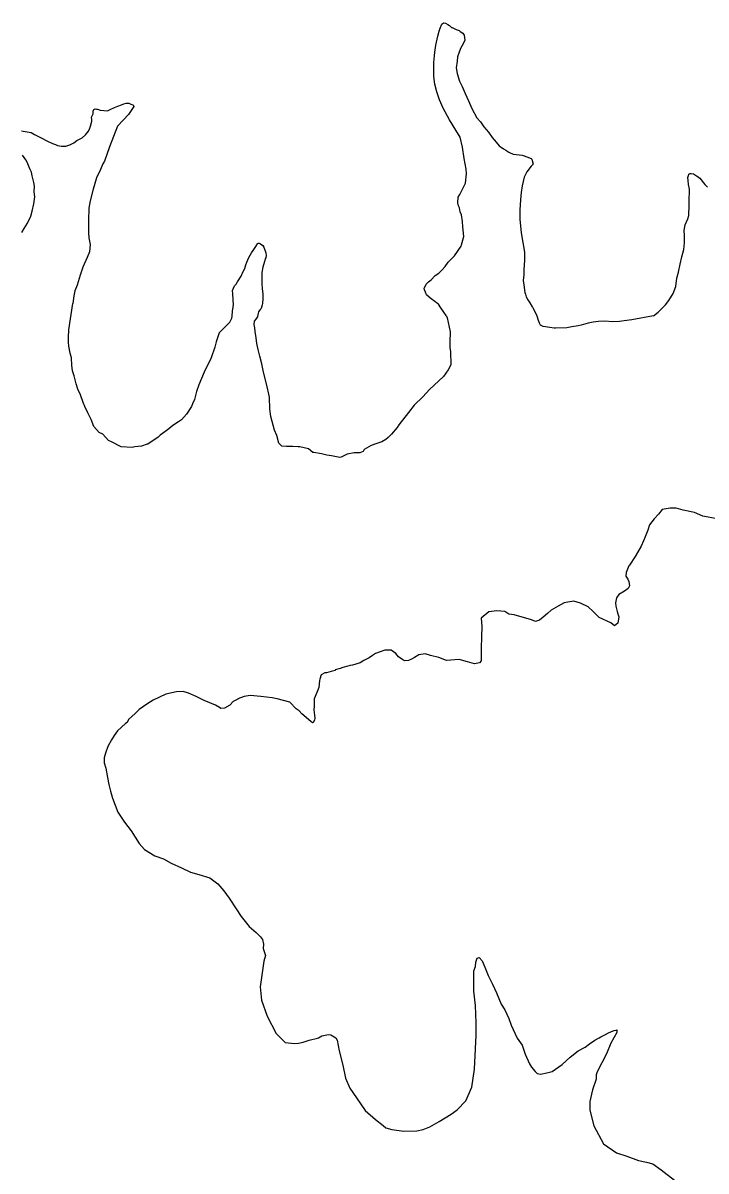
# Model space of a CAD drawing. Extents: x -939622 to -934245, y 1383184 to 1385301.
# Drawn here: x -935521.5 to -935513.75, y 1384290.84 to 1384303.85 of the extents above; entities that cross this region are included whole.
import ezdxf

# ---------------------------------------------------------------- set-up
doc = ezdxf.new("R2010")
doc.units = 0
doc.layers.add('9', color=7, linetype='Continuous')

msp = doc.modelspace()

# ---------------------------------------------------------------- linework, layer by layer
at = {"layer": '9'}
for points in [[(-935516.696, 1384300.537), (-935516.723, 1384300.575), (-935516.756, 1384300.622), (-935516.784, 1384300.664), (-935516.805, 1384300.681), (-935516.826, 1384300.696), (-935516.869, 1384300.726), (-935516.89, 1384300.746), (-935516.92, 1384300.773), (-935516.933, 1384300.803), (-935516.942, 1384300.827), (-935516.945, 1384300.848), (-935516.942, 1384300.851), (-935516.925, 1384300.893), (-935516.898, 1384300.918), (-935516.866, 1384300.942), (-935516.821, 1384300.991), (-935516.78, 1384301.018), (-935516.747, 1384301.052), (-935516.709, 1384301.094), (-935516.676, 1384301.143), (-935516.602, 1384301.213), (-935516.526, 1384301.322), (-935516.523, 1384301.337), (-935516.498, 1384301.434), (-935516.508, 1384301.542), (-935516.512, 1384301.602), (-935516.525, 1384301.677), (-935516.54, 1384301.713), (-935516.547, 1384301.758), (-935516.556, 1384301.779), (-935516.566, 1384301.812), (-935516.561, 1384301.878), (-935516.543, 1384301.908), (-935516.514, 1384301.96), (-935516.479, 1384302.038), (-935516.468, 1384302.143), (-935516.472, 1384302.194), (-935516.492, 1384302.317), (-935516.511, 1384302.446), (-935516.537, 1384302.557), (-935516.589, 1384302.637), (-935516.66, 1384302.754), (-935516.73, 1384302.888), (-935516.771, 1384302.983), (-935516.802, 1384303.07), (-935516.824, 1384303.157), (-935516.837, 1384303.247), (-935516.838, 1384303.325), (-935516.836, 1384303.403), (-935516.831, 1384303.478), (-935516.826, 1384303.523), (-935516.815, 1384303.599), (-935516.807, 1384303.635), (-935516.793, 1384303.701), (-935516.775, 1384303.759), (-935516.767, 1384303.792), (-935516.746, 1384303.837), (-935516.729, 1384303.852), (-935516.705, 1384303.85), (-935516.677, 1384303.835), (-935516.659, 1384303.823), (-935516.635, 1384303.8), (-935516.629, 1384303.8), (-935516.608, 1384303.791), (-935516.584, 1384303.779), (-935516.548, 1384303.765), (-935516.538, 1384303.756), (-935516.508, 1384303.738), (-935516.493, 1384303.714), (-935516.486, 1384303.657), (-935516.503, 1384303.615), (-935516.536, 1384303.564), (-935516.55, 1384303.521), (-935516.567, 1384303.47), (-935516.573, 1384303.419), (-935516.584, 1384303.344), (-935516.574, 1384303.278), (-935516.546, 1384303.194), (-935516.515, 1384303.134), (-935516.481, 1384303.054), (-935516.444, 1384302.97), (-935516.406, 1384302.883), (-935516.348, 1384302.776), (-935516.308, 1384302.732), (-935516.269, 1384302.675), (-935516.217, 1384302.616), (-935516.174, 1384302.556), (-935516.131, 1384302.503), (-935516.095, 1384302.461), (-935516.083, 1384302.452), (-935516.046, 1384302.426), (-935516.022, 1384302.411), (-935515.986, 1384302.388), (-935515.98, 1384302.385), (-935515.937, 1384302.364), (-935515.904, 1384302.362), (-935515.871, 1384302.359), (-935515.835, 1384302.354), (-935515.814, 1384302.348)], [(-935521.516, 1384302.63), (-935521.495, 1384302.625), (-935521.405, 1384302.611), (-935521.366, 1384302.59), (-935521.32, 1384302.567), (-935521.293, 1384302.552), (-935521.227, 1384302.517), (-935521.163, 1384302.488), (-935521.13, 1384302.474), (-935521.106, 1384302.465), (-935521.061, 1384302.456), (-935521.013, 1384302.457), (-935520.968, 1384302.47), (-935520.92, 1384302.492), (-935520.888, 1384302.519), (-935520.828, 1384302.55), (-935520.787, 1384302.584), (-935520.754, 1384302.626), (-935520.74, 1384302.659), (-935520.731, 1384302.684), (-935520.717, 1384302.741), (-935520.717, 1384302.759), (-935520.72, 1384302.783), (-935520.703, 1384302.822), (-935520.7, 1384302.852), (-935520.695, 1384302.87), (-935520.686, 1384302.876), (-935520.68, 1384302.88), (-935520.665, 1384302.877), (-935520.653, 1384302.874), (-935520.623, 1384302.865), (-935520.539, 1384302.855), (-935520.509, 1384302.87), (-935520.458, 1384302.895), (-935520.422, 1384302.91), (-935520.381, 1384302.923), (-935520.354, 1384302.935), (-935520.327, 1384302.942), (-935520.297, 1384302.942), (-935520.273, 1384302.933), (-935520.252, 1384302.925), (-935520.246, 1384302.925), (-935520.242, 1384302.904), (-935520.301, 1384302.816), (-935520.425, 1384302.682), (-935520.515, 1384302.449), (-935520.573, 1384302.286), (-935520.59, 1384302.256), (-935520.619, 1384302.192), (-935520.663, 1384302.096), (-935520.703, 1384301.969), (-935520.734, 1384301.836), (-935520.751, 1384301.752), (-935520.755, 1384301.617), (-935520.754, 1384301.532), (-935520.753, 1384301.472), (-935520.75, 1384301.418), (-935520.737, 1384301.343), (-935520.742, 1384301.259), (-935520.771, 1384301.193), (-935520.82, 1384301.084), (-935520.849, 1384300.993), (-935520.883, 1384300.882), (-935520.909, 1384300.815), (-935520.921, 1384300.758), (-935520.931, 1384300.674)], [(-935521.512, 1384301.477), (-935521.486, 1384301.522), (-935521.445, 1384301.583), (-935521.41, 1384301.661), (-935521.393, 1384301.719), (-935521.376, 1384301.803), (-935521.365, 1384301.881), (-935521.369, 1384301.938), (-935521.367, 1384302.001), (-935521.373, 1384302.046), (-935521.392, 1384302.118), (-935521.402, 1384302.163), (-935521.42, 1384302.199), (-935521.451, 1384302.274), (-935521.464, 1384302.301), (-935521.503, 1384302.354)], [(-935515.814, 1384302.348), (-935515.781, 1384302.337), (-935515.733, 1384302.316), (-935515.727, 1384302.31), (-935515.711, 1384302.253), (-935515.732, 1384302.229), (-935515.782, 1384302.165), (-935515.814, 1384302.105), (-935515.834, 1384302.005), (-935515.845, 1384301.93), (-935515.855, 1384301.846), (-935515.863, 1384301.734), (-935515.861, 1384301.629), (-935515.847, 1384301.473), (-935515.808, 1384301.255), (-935515.807, 1384301.173), (-935515.812, 1384301.098), (-935515.815, 1384301.065), (-935515.817, 1384300.996), (-935515.822, 1384300.933), (-935515.815, 1384300.885), (-935515.805, 1384300.798), (-935515.799, 1384300.777), (-935515.789, 1384300.75), (-935515.771, 1384300.714), (-935515.749, 1384300.682), (-935515.722, 1384300.637), (-935515.718, 1384300.631)], [(-935514.291, 1384300.573), (-935514.258, 1384300.61), (-935514.211, 1384300.658), (-935514.172, 1384300.707), (-935514.122, 1384300.786), (-935514.091, 1384300.864), (-935514.08, 1384300.961), (-935514.063, 1384301.027), (-935514.043, 1384301.118), (-935514.023, 1384301.202), (-935514.003, 1384301.286), (-935513.995, 1384301.362), (-935513.994, 1384301.443), (-935513.997, 1384301.5), (-935513.986, 1384301.563), (-935513.957, 1384301.632), (-935513.946, 1384301.672), (-935513.946, 1384301.708), (-935513.941, 1384301.75), (-935513.939, 1384301.825), (-935513.938, 1384301.969), (-935513.948, 1384302.023), (-935513.951, 1384302.068), (-935513.955, 1384302.101), (-935513.949, 1384302.122), (-935513.943, 1384302.137), (-935513.934, 1384302.147), (-935513.919, 1384302.147), (-935513.892, 1384302.141), (-935513.856, 1384302.121), (-935513.85, 1384302.115), (-935513.82, 1384302.094), (-935513.762, 1384302.023), (-935513.734, 1384301.99)], [(-935519.128, 1384300.508), (-935519.124, 1384300.525), (-935519.122, 1384300.588), (-935519.113, 1384300.628), (-935519.111, 1384300.67), (-935519.114, 1384300.703), (-935519.115, 1384300.718), (-935519.119, 1384300.781), (-935519.122, 1384300.82), (-935519.099, 1384300.874), (-935519.081, 1384300.892), (-935519.063, 1384300.92), (-935519.022, 1384300.983), (-935519.002, 1384301.029), (-935518.982, 1384301.068), (-935518.97, 1384301.113), (-935518.959, 1384301.143), (-935518.935, 1384301.195), (-935518.906, 1384301.246), (-935518.885, 1384301.274), (-935518.865, 1384301.307), (-935518.838, 1384301.35), (-935518.833, 1384301.356), (-935518.818, 1384301.356), (-935518.803, 1384301.35), (-935518.775, 1384301.329), (-935518.766, 1384301.311), (-935518.744, 1384301.246), (-935518.741, 1384301.246), (-935518.738, 1384301.216), (-935518.743, 1384301.192), (-935518.749, 1384301.18), (-935518.755, 1384301.161), (-935518.769, 1384301.11), (-935518.778, 1384301.086), (-935518.789, 1384301.023), (-935518.788, 1384300.972), (-935518.787, 1384300.9), (-935518.783, 1384300.84), (-935518.777, 1384300.783), (-935518.776, 1384300.731), (-935518.781, 1384300.674), (-935518.784, 1384300.659), (-935518.795, 1384300.617), (-935518.807, 1384300.605), (-935518.819, 1384300.59), (-935518.825, 1384300.578), (-935518.831, 1384300.562), (-935518.836, 1384300.526), (-935518.836, 1384300.519)], [(-935519.153, 1384300.462), (-935519.273, 1384300.339), (-935519.305, 1384300.237), (-935519.32, 1384300.179), (-935519.364, 1384300.059), (-935519.441, 1384299.896), (-935519.503, 1384299.751), (-935519.529, 1384299.676), (-935519.552, 1384299.585), (-935519.573, 1384299.537), (-935519.585, 1384299.507), (-935519.585, 1384299.504), (-935519.644, 1384299.419), (-935519.698, 1384299.356), (-935519.734, 1384299.331), (-935519.796, 1384299.289), (-935519.844, 1384299.252), (-935519.889, 1384299.219), (-935519.94, 1384299.179), (-935519.966, 1384299.158), (-935520.083, 1384299.079), (-935520.089, 1384299.079), (-935520.155, 1384299.057), (-935520.227, 1384299.048), (-935520.26, 1384299.041), (-935520.383, 1384299.05), (-935520.494, 1384299.106), (-935520.528, 1384299.121), (-935520.591, 1384299.192), (-935520.633, 1384299.21), (-935520.694, 1384299.279), (-935520.725, 1384299.357), (-935520.761, 1384299.432), (-935520.795, 1384299.504), (-935520.816, 1384299.552), (-935520.847, 1384299.639), (-935520.874, 1384299.702), (-935520.893, 1384299.762), (-935520.918, 1384299.855), (-935520.936, 1384299.909), (-935520.943, 1384299.975), (-935520.949, 1384300.056), (-935520.962, 1384300.11), (-935520.977, 1384300.188), (-935520.981, 1384300.236), (-935520.981, 1384300.296), (-935520.979, 1384300.368), (-935520.976, 1384300.374), (-935520.931, 1384300.674)], [(-935515.718, 1384300.631), (-935515.672, 1384300.544), (-935515.649, 1384300.474)], [(-935519.153, 1384300.462), (-935519.128, 1384300.508)], [(-935518.874, 1384300.435), (-935518.871, 1384300.474), (-935518.852, 1384300.496), (-935518.836, 1384300.519)], [(-935516.686, 1384300.511), (-935516.652, 1384300.35), (-935516.657, 1384300.233), (-935516.657, 1384300.17), (-935516.647, 1384300.128), (-935516.646, 1384299.977), (-935516.673, 1384299.92), (-935516.729, 1384299.847), (-935516.833, 1384299.747), (-935516.887, 1384299.699), (-935516.962, 1384299.617), (-935517.06, 1384299.52), (-935517.125, 1384299.438), (-935517.235, 1384299.299), (-935517.253, 1384299.266), (-935517.319, 1384299.193), (-935517.354, 1384299.154), (-935517.381, 1384299.13), (-935517.426, 1384299.105), (-935517.495, 1384299.084), (-935517.549, 1384299.065), (-935517.626, 1384299.019), (-935517.638, 1384298.995), (-935517.677, 1384298.98), (-935517.74, 1384298.979), (-935517.821, 1384298.964), (-935517.887, 1384298.933), (-935517.902, 1384298.927), (-935517.998, 1384298.947), (-935518.049, 1384298.953), (-935518.112, 1384298.971), (-935518.197, 1384298.985), (-935518.209, 1384298.985), (-935518.26, 1384299.024), (-935518.359, 1384299.047), (-935518.377, 1384299.05), (-935518.437, 1384299.052), (-935518.509, 1384299.052), (-935518.56, 1384299.057), (-935518.594, 1384299.09), (-935518.618, 1384299.177), (-935518.643, 1384299.237), (-935518.686, 1384299.393), (-935518.696, 1384299.474), (-935518.703, 1384299.61), (-935518.734, 1384299.763), (-935518.768, 1384299.895), (-935518.787, 1384299.991), (-935518.809, 1384300.075), (-935518.83, 1384300.15), (-935518.846, 1384300.219), (-935518.852, 1384300.282), (-935518.865, 1384300.357), (-935518.868, 1384300.396), (-935518.874, 1384300.435)], [(-935516.696, 1384300.537), (-935516.686, 1384300.511)], [(-935514.345, 1384300.533), (-935514.59, 1384300.489), (-935514.677, 1384300.476), (-935514.731, 1384300.47), (-935514.806, 1384300.466), (-935514.903, 1384300.472), (-935514.969, 1384300.468), (-935515.029, 1384300.462), (-935515.086, 1384300.449), (-935515.166, 1384300.428), (-935515.199, 1384300.421), (-935515.271, 1384300.409), (-935515.328, 1384300.399), (-935515.457, 1384300.395), (-935515.472, 1384300.395), (-935515.523, 1384300.401), (-935515.596, 1384300.412), (-935515.626, 1384300.427), (-935515.638, 1384300.451), (-935515.647, 1384300.472), (-935515.649, 1384300.474)], [(-935514.345, 1384300.533), (-935514.291, 1384300.573)], [(-935513.624, 1384298.232), (-935513.786, 1384298.264), (-935513.88, 1384298.305), (-935514.009, 1384298.331), (-935514.09, 1384298.354), (-935514.093, 1384298.354), (-935514.156, 1384298.354), (-935514.246, 1384298.338), (-935514.288, 1384298.284), (-935514.339, 1384298.232), (-935514.389, 1384298.166), (-935514.41, 1384298.105), (-935514.439, 1384298.027), (-935514.46, 1384297.985), (-935514.486, 1384297.921), (-935514.528, 1384297.852), (-935514.554, 1384297.804), (-935514.617, 1384297.707), (-935514.626, 1384297.701), (-935514.655, 1384297.625), (-935514.661, 1384297.583), (-935514.637, 1384297.547), (-935514.624, 1384297.523), (-935514.618, 1384297.475), (-935514.633, 1384297.442), (-935514.675, 1384297.412), (-935514.737, 1384297.375), (-935514.764, 1384297.336), (-935514.776, 1384297.282), (-935514.772, 1384297.242), (-935514.757, 1384297.182), (-935514.751, 1384297.155), (-935514.738, 1384297.122), (-935514.75, 1384297.05), (-935514.786, 1384297.02), (-935514.828, 1384297.053), (-935514.96, 1384297.115), (-935515.03, 1384297.183), (-935515.087, 1384297.234), (-935515.175, 1384297.276), (-935515.25, 1384297.299), (-935515.316, 1384297.289), (-935515.358, 1384297.28), (-935515.427, 1384297.244), (-935515.505, 1384297.198), (-935515.549, 1384297.161), (-935515.597, 1384297.119), (-935515.639, 1384297.086), (-935515.684, 1384297.07), (-935515.729, 1384297.088), (-935515.927, 1384297.143), (-935515.988, 1384297.152), (-935516.033, 1384297.182), (-935516.123, 1384297.19), (-935516.153, 1384297.187), (-935516.213, 1384297.18), (-935516.299, 1384297.105), (-935516.293, 1384297.014), (-935516.295, 1384296.897), (-935516.3, 1384296.768), (-935516.299, 1384296.662), (-935516.302, 1384296.623), (-935516.32, 1384296.602), (-935516.374, 1384296.59)], [(-935516.374, 1384296.59), (-935516.455, 1384296.613), (-935516.548, 1384296.64), (-935516.695, 1384296.626), (-935516.779, 1384296.662), (-935516.876, 1384296.682), (-935516.936, 1384296.703), (-935517.008, 1384296.69), (-935517.056, 1384296.66), (-935517.091, 1384296.641), (-935517.124, 1384296.626), (-935517.166, 1384296.623), (-935517.188, 1384296.635), (-935517.239, 1384296.667), (-935517.269, 1384296.706), (-935517.32, 1384296.745), (-935517.39, 1384296.744), (-935517.393, 1384296.744), (-935517.5, 1384296.707), (-935517.533, 1384296.683), (-935517.572, 1384296.659), (-935517.632, 1384296.628), (-935517.674, 1384296.601), (-935517.758, 1384296.576), (-935517.785, 1384296.57), (-935517.811, 1384296.564), (-935517.868, 1384296.548), (-935517.901, 1384296.536), (-935517.955, 1384296.521), (-935517.955, 1384296.515), (-935518, 1384296.502), (-935518.054, 1384296.487), (-935518.072, 1384296.487), (-935518.117, 1384296.465), (-935518.132, 1384296.414), (-935518.134, 1384296.402), (-935518.143, 1384296.321), (-935518.166, 1384296.266), (-935518.193, 1384296.191), (-935518.195, 1384296.11), (-935518.198, 1384296.068), (-935518.191, 1384296.007), (-935518.188, 1384295.974), (-935518.191, 1384295.95), (-935518.206, 1384295.923), (-935518.215, 1384295.92), (-935518.233, 1384295.935), (-935518.333, 1384296.021), (-935518.366, 1384296.057), (-935518.399, 1384296.078), (-935518.472, 1384296.156), (-935518.613, 1384296.194), (-935518.67, 1384296.205), (-935518.8, 1384296.219), (-935518.92, 1384296.231), (-935518.989, 1384296.218), (-935519.061, 1384296.193), (-935519.061, 1384296.19), (-935519.114, 1384296.163), (-935519.153, 1384296.12), (-935519.213, 1384296.087), (-935519.252, 1384296.084), (-935519.27, 1384296.093), (-935519.315, 1384296.122), (-935519.442, 1384296.172), (-935519.532, 1384296.22), (-935519.62, 1384296.255), (-935519.68, 1384296.276), (-935519.755, 1384296.272), (-935519.878, 1384296.244), (-935520.021, 1384296.177), (-935520.081, 1384296.141), (-935520.18, 1384296.071), (-935520.224, 1384296.028), (-935520.302, 1384295.958), (-935520.317, 1384295.925), (-935520.334, 1384295.913), (-935520.424, 1384295.831), (-935520.465, 1384295.777), (-935520.495, 1384295.728), (-935520.534, 1384295.653), (-935520.56, 1384295.577), (-935520.578, 1384295.523), (-935520.577, 1384295.469), (-935520.559, 1384295.406), (-935520.537, 1384295.301), (-935520.524, 1384295.223), (-935520.506, 1384295.148), (-935520.484, 1384295.067), (-935520.42, 1384294.908), (-935520.347, 1384294.794), (-935520.271, 1384294.695), (-935520.18, 1384294.552), (-935520.119, 1384294.486), (-935520.001, 1384294.412), (-935519.902, 1384294.379), (-935519.818, 1384294.329), (-935519.7, 1384294.276), (-935519.598, 1384294.228), (-935519.504, 1384294.202), (-935519.378, 1384294.164)], [(-935519.378, 1384294.164), (-935519.287, 1384294.095), (-935519.221, 1384294.018), (-935519.16, 1384293.934), (-935519.078, 1384293.811), (-935519.023, 1384293.724), (-935518.932, 1384293.611), (-935518.854, 1384293.545), (-935518.805, 1384293.497), (-935518.781, 1384293.465), (-935518.769, 1384293.411), (-935518.774, 1384293.362), (-935518.747, 1384293.284), (-935518.767, 1384293.221), (-935518.807, 1384292.929), (-935518.791, 1384292.776), (-935518.729, 1384292.596), (-935518.626, 1384292.401), (-935518.577, 1384292.35), (-935518.523, 1384292.297), (-935518.418, 1384292.288), (-935518.373, 1384292.292), (-935518.319, 1384292.301), (-935518.25, 1384292.326), (-935518.157, 1384292.347), (-935518.145, 1384292.351), (-935518.106, 1384292.372), (-935518.052, 1384292.384), (-935518.028, 1384292.388), (-935518.004, 1384292.385), (-935517.95, 1384292.352), (-935517.932, 1384292.325), (-935517.91, 1384292.205), (-935517.869, 1384292.04), (-935517.841, 1384291.893), (-935517.789, 1384291.779), (-935517.716, 1384291.671), (-935517.616, 1384291.527), (-935517.498, 1384291.426), (-935517.411, 1384291.358), (-935517.38, 1384291.331), (-935517.314, 1384291.31), (-935517.179, 1384291.293), (-935517.029, 1384291.297), (-935516.957, 1384291.313), (-935516.882, 1384291.341), (-935516.777, 1384291.402), (-935516.64, 1384291.484), (-935516.574, 1384291.535), (-935516.476, 1384291.638), (-935516.405, 1384291.792), (-935516.377, 1384291.997), (-935516.364, 1384292.226), (-935516.356, 1384292.382), (-935516.357, 1384292.521), (-935516.364, 1384292.716), (-935516.384, 1384292.881), (-935516.385, 1384292.99), (-935516.382, 1384293.11), (-935516.365, 1384293.161), (-935516.359, 1384293.209), (-935516.35, 1384293.242), (-935516.345, 1384293.254), (-935516.324, 1384293.261), (-935516.29, 1384293.222), (-935516.257, 1384293.15), (-935516.22, 1384293.057), (-935516.171, 1384292.958), (-935516.128, 1384292.862), (-935516.073, 1384292.733), (-935516.031, 1384292.667), (-935515.988, 1384292.568), (-935515.96, 1384292.493), (-935515.89, 1384292.347), (-935515.835, 1384292.269), (-935515.802, 1384292.164), (-935515.753, 1384292.056), (-935515.728, 1384292.02), (-935515.686, 1384291.969), (-935515.665, 1384291.948), (-935515.626, 1384291.94), (-935515.557, 1384291.955), (-935515.494, 1384291.971), (-935515.383, 1384292.05), (-935515.291, 1384292.132), (-935515.198, 1384292.202), (-935515.121, 1384292.244), (-935515.07, 1384292.284), (-935515.01, 1384292.326), (-935514.962, 1384292.351), (-935514.941, 1384292.363), (-935514.891, 1384292.39), (-935514.855, 1384292.406), (-935514.804, 1384292.43), (-935514.792, 1384292.433), (-935514.768, 1384292.439), (-935514.762, 1384292.442), (-935514.762, 1384292.412), (-935514.83, 1384292.289), (-935514.877, 1384292.171), (-935514.983, 1384291.966)], [(-935514.983, 1384291.966), (-935514.995, 1384291.932), (-935514.995, 1384291.884), (-935515.036, 1384291.761), (-935515.068, 1384291.631), (-935515.067, 1384291.532), (-935515.024, 1384291.352), (-935514.914, 1384291.148), (-935514.766, 1384291.047), (-935514.646, 1384291.009), (-935514.516, 1384290.962), (-935514.423, 1384290.941), (-935514.354, 1384290.924), (-935514.26, 1384290.855), (-935514.106, 1384290.739)]]:
    msp.add_lwpolyline(points, dxfattribs=at)

doc.saveas('drawing.dxf')
